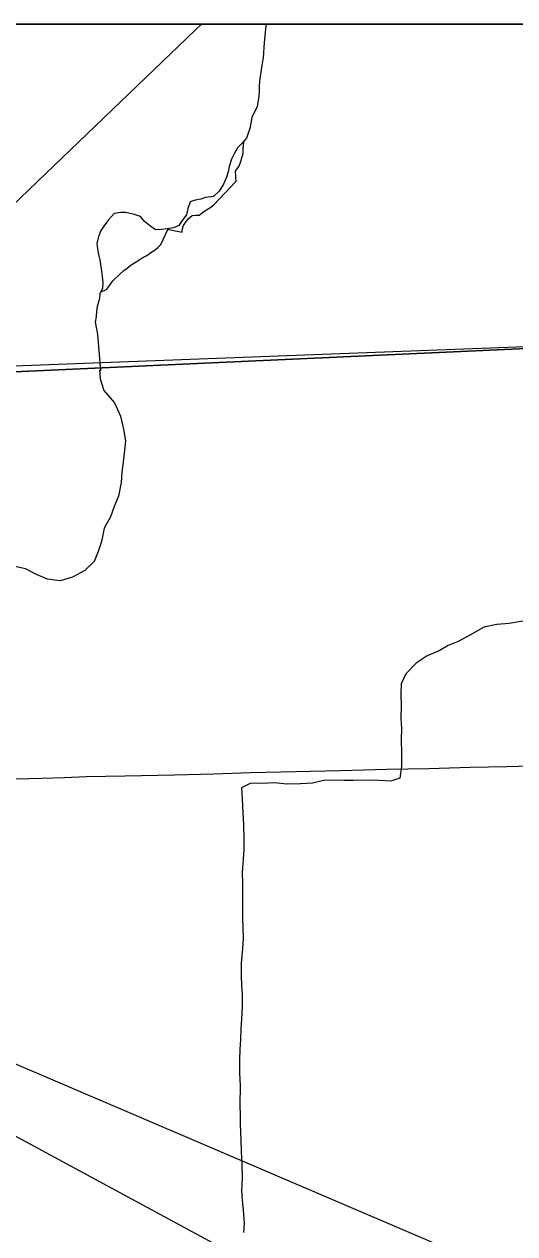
# Model space of a CAD drawing. Extents: x 0 to 34, y 0 to 22.
# Drawn here: x 2.939 to 3.198, y 20.263 to 20.9 of the extents above; entities that cross this region are included whole.
import ezdxf

# ---------------------------------------------------------------- set-up
doc = ezdxf.new("R2010")
doc.units = 0
for name, color, linetype in [('GM_X_Corporation', 7, 'Continuous'), ('GM_X_County_Road', 7, 'Continuous'), ('GM_X_Minor_River', 7, 'Continuous'), ('GM_X_State_Route', 7, 'Continuous'), ('SH_Data', 7, 'Continuous'), ('SH_Text', 7, 'Continuous')]:
    doc.layers.add(name, color=color, linetype=linetype)

msp = doc.modelspace()

# ---------------------------------------------------------------- linework, layer by layer
at = {"layer": 'GM_X_Corporation'}
for points in [[(8.9, 20.9), (2.1, 20.9)], [(3.80131, 20.9), (2.1, 20.9)], [(3.3002, 20.7337), (2.83388, 20.71251)], [(2.83388, 20.71251), (3.3002, 20.7337)], [(2.83388, 20.71251), (3.3002, 20.7337)], [(3.3002, 20.7337), (2.83388, 20.71251)]]:
    msp.add_lwpolyline(points, dxfattribs=at)
msp.add_lwpolyline([(3.29652, 20.9), (2.80478, 20.9), (2.79915, 20.71505), (3.29625, 20.73387)], close=True, dxfattribs=at)
at = {"layer": 'GM_X_County_Road'}
msp.add_lwpolyline([(2.80673, 20.49982), (2.82376, 20.50016), (2.83432, 20.50039), (2.84457, 20.50062), (2.84985, 20.50075), (2.85855, 20.5009), (2.88185, 20.50145), (2.89241, 20.50179), (2.91634, 20.50237), (2.92845, 20.50267), (2.94864, 20.50323), (2.96043, 20.50351), (2.97222, 20.50399), (2.99243, 20.50446), (3.01853, 20.50498), (3.03904, 20.50552), (3.05861, 20.5061), (3.07446, 20.50654), (3.10584, 20.5072), (3.13039, 20.50787), (3.15245, 20.50833), (3.17421, 20.50889), (3.19347, 20.50931), (3.21833, 20.51002)], dxfattribs=at)
at = {"layer": 'GM_X_Minor_River'}
for points in [[(3.06683, 20.9), (3.06642, 20.89754), (3.066, 20.89375), (3.06578, 20.89033), (3.06513, 20.88237), (3.06472, 20.87952), (3.0635, 20.87118), (3.06309, 20.86777), (3.06306, 20.86511), (3.06284, 20.8617), (3.06243, 20.85904), (3.06203, 20.85658), (3.06067, 20.85393), (3.05932, 20.85091), (3.05872, 20.84788), (3.05812, 20.84504), (3.05733, 20.84258), (3.05636, 20.83993), (3.05405, 20.83729), (3.05175, 20.83485), (3.05002, 20.83183), (3.04847, 20.829), (3.04729, 20.82502), (3.04669, 20.82237), (3.04591, 20.81953), (3.04435, 20.81575), (3.04204, 20.81216), (3.03897, 20.80935), (3.03479, 20.80882), (3.03231, 20.80789), (3.02946, 20.80735), (3.02679, 20.80643), (3.02562, 20.80302), (3.02483, 20.79961), (3.02252, 20.7966), (3.02079, 20.79396), (3.01793, 20.79285), (3.0147, 20.79231), (3.01165, 20.79196), (3.00843, 20.7918), (3.00541, 20.79411), (3.00277, 20.79622), (3.00052, 20.79871), (2.9975, 20.79988), (2.99295, 20.80088), (2.99029, 20.8009), (2.98668, 20.80037), (2.9838, 20.79698), (2.9813, 20.79378), (2.97956, 20.79114), (2.97839, 20.78754), (2.9776, 20.78451), (2.97795, 20.78185), (2.97849, 20.77881), (2.97922, 20.77595), (2.97958, 20.77348), (2.98011, 20.77006), (2.98047, 20.76721), (2.98081, 20.76398), (2.9806, 20.76113), (2.97924, 20.75811), (2.97902, 20.75564), (2.97784, 20.75148), (2.97744, 20.74901), (2.97722, 20.74598), (2.97681, 20.74313), (2.97735, 20.73952), (2.97789, 20.73667), (2.97954, 20.71754)], [(3.05095, 20.81705), (3.05068, 20.82264), (3.05243, 20.82508), (3.05283, 20.8264), (3.05362, 20.82829), (3.05402, 20.8298), (3.05443, 20.83112), (3.05464, 20.83264), (3.05467, 20.83435), (3.05489, 20.83606), (3.0551, 20.83757), (3.05524, 20.83867)], [(3.0147, 20.79207), (3.02249, 20.79059), (3.02271, 20.79249), (3.0233, 20.794), (3.02428, 20.79569), (3.02563, 20.79757), (3.02775, 20.79925), (3.02983, 20.79941), (3.03154, 20.79957), (3.03308, 20.80069), (3.03442, 20.80181), (3.0371, 20.80328), (3.03928, 20.80485), (3.05066, 20.81705)], [(2.97969, 20.75911), (2.98277, 20.76043), (2.98393, 20.76193), (2.98509, 20.76362), (2.98606, 20.76494), (2.98972, 20.76849), (2.99184, 20.77036), (2.99356, 20.77166), (2.99568, 20.77334), (2.99912, 20.77537), (3.0018, 20.77723), (3.00352, 20.77815), (3.00505, 20.77889), (3.00659, 20.7802), (3.00831, 20.78131), (3.00966, 20.78243), (3.01139, 20.78411), (3.01492, 20.79198)], [(2.97903, 20.71806), (2.97943, 20.71336), (2.98128, 20.70728), (2.98692, 20.70079), (2.99008, 20.69375), (2.99173, 20.68691), (2.99264, 20.68064), (2.99222, 20.67571), (2.99141, 20.66946), (2.99081, 20.66415), (2.99039, 20.65884), (2.98901, 20.65164), (2.98669, 20.64615), (2.98476, 20.64066), (2.98149, 20.6348), (2.98012, 20.62779), (2.97837, 20.62249), (2.97625, 20.61719), (2.97129, 20.61248), (2.96482, 20.60892), (2.95837, 20.60706), (2.95156, 20.60786), (2.94589, 20.61037), (2.94004, 20.61325), (2.93305, 20.615)], [(3.20308, 20.58604), (3.19474, 20.58457), (3.18829, 20.58404), (3.18147, 20.58256), (3.17443, 20.57862), (3.16797, 20.57505), (3.16265, 20.57299), (3.1579, 20.57017), (3.15164, 20.56755), (3.14574, 20.5636), (3.1404, 20.55812), (3.13791, 20.55282), (3.13769, 20.5477), (3.13783, 20.54086), (3.13779, 20.53479), (3.13814, 20.52909), (3.13792, 20.52377), (3.13806, 20.51599), (3.13802, 20.50935), (3.13722, 20.50309), (3.13247, 20.50159), (3.12623, 20.50201), (3.1213, 20.50204), (3.11278, 20.5019), (3.10766, 20.50193), (3.10255, 20.50215), (3.09706, 20.50199), (3.09118, 20.50051), (3.08492, 20.50016), (3.07773, 20.50002), (3.0711, 20.50062), (3.06447, 20.50028), (3.05879, 20.50051), (3.05385, 20.49807), (3.05419, 20.49218), (3.05452, 20.48496), (3.05486, 20.4787), (3.05501, 20.47129), (3.05497, 20.4656), (3.05475, 20.46047), (3.05414, 20.45345), (3.05429, 20.44794), (3.05425, 20.44073), (3.0544, 20.43465), (3.05437, 20.42972), (3.05453, 20.42459), (3.05468, 20.41871), (3.05427, 20.41358)], [(3.05427, 20.41358), (3.05365, 20.4058), (3.05361, 20.39916), (3.05377, 20.39403), (3.05412, 20.38928), (3.05408, 20.38321), (3.05385, 20.37637), (3.05344, 20.37125), (3.05322, 20.36556), (3.05299, 20.36043), (3.05277, 20.35493), (3.05273, 20.3479), (3.05307, 20.34145), (3.053, 20.33119), (3.05316, 20.32569), (3.05313, 20.32094), (3.05346, 20.31278), (3.05361, 20.30689), (3.05394, 20.29967), (3.05409, 20.29284), (3.05386, 20.28601), (3.05421, 20.28126), (3.05492, 20.27366), (3.05527, 20.26872), (3.05486, 20.26398)]]:
    msp.add_lwpolyline(points, dxfattribs=at)
at = {"layer": 'GM_X_State_Route'}
msp.add_lwpolyline([(2.834, 20.71224), (2.92868, 20.80011), (3.02945, 20.89683), (3.03274, 20.9)], dxfattribs=at)
at = {"layer": 'SH_Data'}
msp.add_line((2.1, 20.9), (8.9, 20.9), dxfattribs=at)
at = {"layer": 'SH_Text'}
msp.add_lwpolyline([(9.29702, 16.88204), (2.59655, 20.49713), (9.29702, 17.63625)], close=True, dxfattribs=at)

doc.saveas('drawing.dxf')
